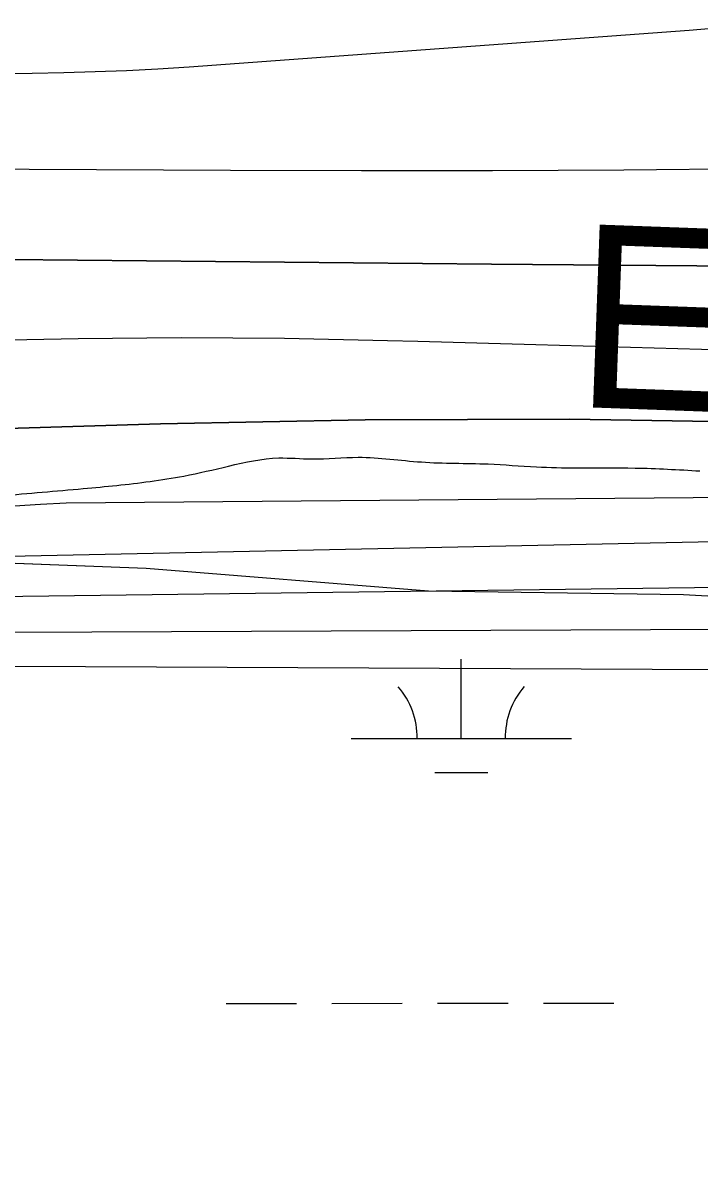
# Model space of a CAD drawing. Extents: x 3297753 to 3335611, y 652252 to 677623.
# Drawn here: x 3326862 to 3327169, y 669816 to 670340 of the extents above; entities that cross this region are included whole.
import ezdxf

# ---------------------------------------------------------------- set-up
doc = ezdxf.new("R2010")
doc.units = 0
for name, color, linetype in [('V-RIVR-EDGE', 7, 'Continuous'), ('V-RIVR-IDEN', 7, 'Continuous'), ('V-SITE-VEGE', 7, 'Continuous'), ('V-TOPO-DPTH', 7, 'Continuous'), ('V-TOPO-MAJR', 7, 'Continuous'), ('V-TOPO-MINR', 7, 'Continuous'), ('V-TOPO-WATR', 7, 'Continuous'), ('V-WETL-SWMP', 7, 'Continuous')]:
    doc.layers.add(name, color=color, linetype=linetype)

msp = doc.modelspace()

# ---------------------------------------------------------------- linework, layer by layer
at = {"layer": 'V-RIVR-EDGE'}
msp.add_spline([(3326368.18, 670095.04), (3326395.54, 670097.04), (3326415.44, 670096.58), (3326431.61, 670100.68), (3326451.1, 670102.71), (3326471, 670105.14), (3326496.29, 670106.74), (3326510.38, 670105.88), (3326534.82, 670103.74), (3326563.42, 670101.6), (3326583.31, 670101.14), (3326602.79, 670101.5), (3326628.91, 670104.34), (3326655.45, 670106.35), (3326681.15, 670109.18), (3326699.8, 670108.72), (3326715.97, 670110.76), (3326756.19, 670114.8), (3326806.77, 670120.89), (3326851.96, 670125.34), (3326889.27, 670128.56), (3326919.54, 670131.8), (3326934.88, 670134.25), (3326955.2, 670138.76), (3326978, 670142.44), (3326992.92, 670141.99), (3327014.06, 670142.76), (3327042.66, 670140.62), (3327072.91, 670139.72), (3327094.88, 670138.42), (3327113.11, 670137.96), (3327139.64, 670137.89), (3327169.07, 670136.58)], degree=3, dxfattribs=at)
at = {"layer": 'V-SITE-VEGE'}
for p, q in [((3326820.01, 670096.08), (3326917.83, 670092.51)), ((3326917.83, 670092.51), (3327045.88, 670082.18)), ((3327045.88, 670082.18), (3327161.68, 670080.57)), ((3327161.68, 670080.57), (3327214.38, 670077.37))]:
    msp.add_line(p, q, dxfattribs=at)
at = {"layer": 'V-TOPO-DPTH'}
for points in [[(3324924.58, 670108.6), (3325522.11, 670158.02), (3325722.44, 670158.06), (3325737.62, 670158.08), (3326731.49, 670314.31), (3326751.54, 670315.25), (3326771.6, 670315.99), (3326791.66, 670316.4), (3326811.74, 670316.59), (3326823.41, 670316.61), (3326837.65, 670316.68), (3326851.89, 670316.79), (3326866.13, 670316.99), (3326880.36, 670317.24), (3326894.6, 670317.64), (3326908.82, 670318.19), (3326923.04, 670318.96), (3326937.24, 670319.88), (3327164.22, 670336.39), (3327201.37, 670339.66)], [(3324924.58, 670108.6), (3325522.11, 670158.02), (3325722.44, 670158.06), (3325737.62, 670158.08), (3326731.49, 670314.31), (3326751.54, 670315.25), (3326771.6, 670315.99), (3326791.66, 670316.4), (3326811.74, 670316.59), (3326823.41, 670316.61), (3326837.65, 670316.68), (3326851.89, 670316.79), (3326866.13, 670316.99), (3326880.36, 670317.24), (3326894.6, 670317.64), (3326908.82, 670318.19), (3326923.04, 670318.96), (3326937.24, 670319.88), (3327164.22, 670336.39), (3327201.37, 670339.66)], [(3327186.33, 670229.38), (3327074.46, 670230.29), (3326761.27, 670233.42), (3326760.62, 670233.43), (3326759.33, 670233.45), (3326757.4, 670233.46), (3326754.82, 670233.36), (3326753.54, 670233.22), (3326547.64, 670203.54), (3326525.27, 670200.41), (3325815.36, 670121.28)], [(3327186.33, 670229.38), (3327074.46, 670230.29), (3326761.27, 670233.42), (3326760.62, 670233.43), (3326759.33, 670233.45), (3326757.4, 670233.46), (3326754.82, 670233.36), (3326753.54, 670233.22), (3326547.64, 670203.54), (3326525.27, 670200.41), (3325815.36, 670121.28)], [(3325811.3, 670080.44), (3326677.17, 670145.1), (3326681.91, 670145.35), (3326686.65, 670145.63), (3326691.38, 670145.98), (3326696.11, 670146.41), (3326700.82, 670146.95), (3326705.53, 670147.57), (3326721.92, 670149.94), (3326730.2, 670150.99), (3326738.51, 670151.85), (3326746.83, 670152.43), (3326755.17, 670152.83), (3326924.25, 670157.9), (3327017.13, 670159.68), (3327110, 670160.1), (3327202.87, 670158.5)], [(3327202.87, 670158.5), (3327110, 670160.1), (3327017.13, 670159.68), (3326924.25, 670157.9), (3326755.17, 670152.83), (3326746.83, 670152.43), (3326738.51, 670151.85), (3326730.2, 670150.99), (3326721.92, 670149.94), (3326705.53, 670147.57), (3326700.82, 670146.95), (3326696.11, 670146.41), (3326691.38, 670145.98), (3326686.65, 670145.63), (3326681.91, 670145.35), (3326677.17, 670145.1), (3325811.3, 670080.44)], [(3324881.09, 669979.41), (3325633.92, 670005), (3325640.06, 670006.7), (3325646.26, 670008.07), (3325652.55, 670008.93), (3325658.9, 670009.45), (3325711.23, 670011.6), (3325722.68, 670011.99), (3325734.14, 670012.29), (3325745.59, 670012.45), (3325757.05, 670012.51), (3326758.84, 670097.59), (3326789.98, 670096.51), (3327422.81, 670109.76)]]:
    msp.add_lwpolyline(points, dxfattribs=at)
at = {"layer": 'V-TOPO-MAJR'}
msp.add_lwpolyline([(3325326.11, 669864.12), (3325402.1, 669857.1), (3325477.96, 669848.76), (3325553.73, 669839.53), (3325677.39, 669823.37), (3325691.26, 669821.55), (3325705.12, 669819.71), (3325718.98, 669817.84), (3325732.84, 669815.96), (3326705.96, 670049.77), (3326711.84, 670049.57), (3326717.71, 670049.33), (3326723.58, 670049.01), (3326729.45, 670048.64), (3327629.28, 670044.45)], dxfattribs=at)
at = {"layer": 'V-TOPO-MINR'}
for points in [[(3324924.58, 670108.6), (3325522.11, 670158.02), (3325722.44, 670158.06), (3325737.62, 670158.08), (3326731.49, 670314.31), (3326751.54, 670315.25), (3326771.6, 670315.99), (3326791.66, 670316.4), (3326811.74, 670316.59), (3326823.41, 670316.61), (3326837.65, 670316.68), (3326851.89, 670316.79), (3326866.13, 670316.99), (3326880.36, 670317.24), (3326894.6, 670317.64), (3326908.82, 670318.19), (3326923.04, 670318.96), (3326937.24, 670319.88), (3327164.22, 670336.39), (3327201.37, 670339.66)], [(3324899.61, 670085.06), (3325388.76, 670125.36), (3325421.05, 670129.05), (3325453.36, 670132.62), (3325485.71, 670135.59), (3325518.09, 670137.86), (3325550.53, 670139.07), (3325583, 670139.58), (3325701.03, 670139.5), (3325725.61, 670139.5), (3325750.18, 670139.54), (3325774.75, 670139.61), (3325799.32, 670139.71), (3326763, 670273.39), (3326783.37, 670273.66), (3326803.75, 670273.72), (3326956.05, 670272.96), (3327015.53, 670272.81), (3327075.02, 670272.85), (3327134.5, 670273.19), (3327193.98, 670273.73)], [(3325815.36, 670121.28), (3326525.27, 670200.41), (3326547.64, 670203.54), (3326753.54, 670233.22), (3326754.82, 670233.36), (3326757.4, 670233.46), (3326759.33, 670233.45), (3326760.62, 670233.43), (3326761.27, 670233.42), (3327074.46, 670230.29), (3327186.33, 670229.38)], [(3325776.59, 670102.8), (3326540.75, 670166.64), (3326555.45, 670167.8), (3326570.15, 670169.04), (3326584.82, 670170.47), (3326599.48, 670172.06), (3326614.11, 670173.88), (3326628.72, 670175.87), (3326689.16, 670184.58), (3326717.94, 670188.24), (3326746.78, 670191.23), (3326775.71, 670193.25), (3326804.7, 670194.61), (3326840.18, 670195.68), (3326886.95, 670196.66), (3326933.72, 670197.1), (3326980.49, 670196.72), (3327027.26, 670195.78), (3327041.02, 670195.38), (3327094.67, 670193.85), (3327148.32, 670192.32), (3327201.97, 670190.82)], [(3324896.29, 669992.31), (3325572.86, 670029.35), (3325587.85, 670030.77), (3325686.15, 670037.38), (3325711.8, 670038.97), (3325737.46, 670040.38), (3325763.13, 670041.54), (3325788.81, 670042.51), (3325856.7, 670044.75), (3325880.59, 670045.52), (3326686.52, 670119.76), (3326709.26, 670119.92), (3326732, 670119.94), (3326754.75, 670119.75), (3326777.49, 670119.41), (3326799.49, 670118.97), (3326811.23, 670118.9), (3326822.96, 670119.02), (3326834.68, 670119.45), (3326846.4, 670120.08), (3326858.11, 670120.81), (3326869.83, 670121.48), (3326881.56, 670122.06), (3327432.85, 670126.78)], [(3324881.09, 669979.41), (3325633.92, 670005), (3325640.06, 670006.7), (3325646.26, 670008.07), (3325652.55, 670008.93), (3325658.9, 670009.45), (3325711.23, 670011.6), (3325722.68, 670011.99), (3325734.14, 670012.29), (3325745.59, 670012.45), (3325757.05, 670012.51), (3326758.84, 670097.59), (3326789.98, 670096.51), (3327422.81, 670109.76)], [(3325114.96, 669932.63), (3325683.14, 669866.35), (3325697.19, 669864.71), (3325711.23, 669863.09), (3325725.28, 669861.48), (3325739.33, 669859.88), (3326680.16, 670081.64), (3326702.11, 670081.18), (3326724.06, 670080.56), (3326746, 670079.68), (3326767.94, 670078.64), (3327366, 670086.35)], [(3325308.61, 669888.15), (3325395.77, 669878.35), (3325660.29, 669845.5), (3325684.1, 669842.53), (3325707.92, 669839.56), (3325731.73, 669836.57), (3325755.55, 669833.58), (3326693.49, 670065.3), (3326707.13, 670064.91), (3326720.78, 670064.42), (3326734.41, 670063.76), (3326748.05, 670062.99), (3327508.89, 670066.16)]]:
    msp.add_lwpolyline(points, dxfattribs=at)
at = {"layer": 'V-TOPO-WATR'}
msp.add_lwpolyline([(3325811.3, 670080.44), (3326677.17, 670145.1), (3326681.91, 670145.35), (3326686.65, 670145.63), (3326691.38, 670145.98), (3326696.11, 670146.41), (3326700.82, 670146.95), (3326705.53, 670147.57), (3326721.92, 670149.94), (3326730.2, 670150.99), (3326738.51, 670151.85), (3326746.83, 670152.43), (3326755.17, 670152.83), (3326924.25, 670157.9), (3327017.13, 670159.68), (3327110, 670160.1), (3327202.87, 670158.5)], dxfattribs=at)
at = {"layer": 'V-WETL-SWMP'}
for p, q in [((3326820.01, 670096.08), (3326917.82, 670092.51)), ((3326917.82, 670092.51), (3327045.88, 670082.18)), ((3327045.88, 670082.18), (3327161.68, 670080.56)), ((3327161.68, 670080.56), (3327214.38, 670077.37)), ((3327060.74, 670015.23), (3327060.7, 670051.23)), ((3327010.74, 670015.18), (3327110.74, 670015.28)), ((3327048.76, 669999.79), (3327072.76, 669999.81)), ((3326954.02, 669895.05), (3326986.02, 669895.08)), ((3327002.02, 669895.1), (3327034.02, 669895.13)), ((3327050.02, 669895.15), (3327082.02, 669895.18)), ((3327098.02, 669895.2), (3327130.02, 669895.23))]:
    msp.add_line(p, q, dxfattribs=at)
for centre, start, end in [((3327005.5, 670015.65), 359.2865, 40.8301), ((3327115.98, 670015.76), 139.2865, 180.8301)]:
    msp.add_arc(centre, 35.25, start, end, dxfattribs=at)

# ---------------------------------------------------------------- texts
at = {"layer": 'V-RIVR-IDEN'}
msp.add_text('Edge', height=83, rotation=357.9116, dxfattribs=at).set_placement((3327111.47, 670165.66))

doc.saveas('drawing.dxf')
